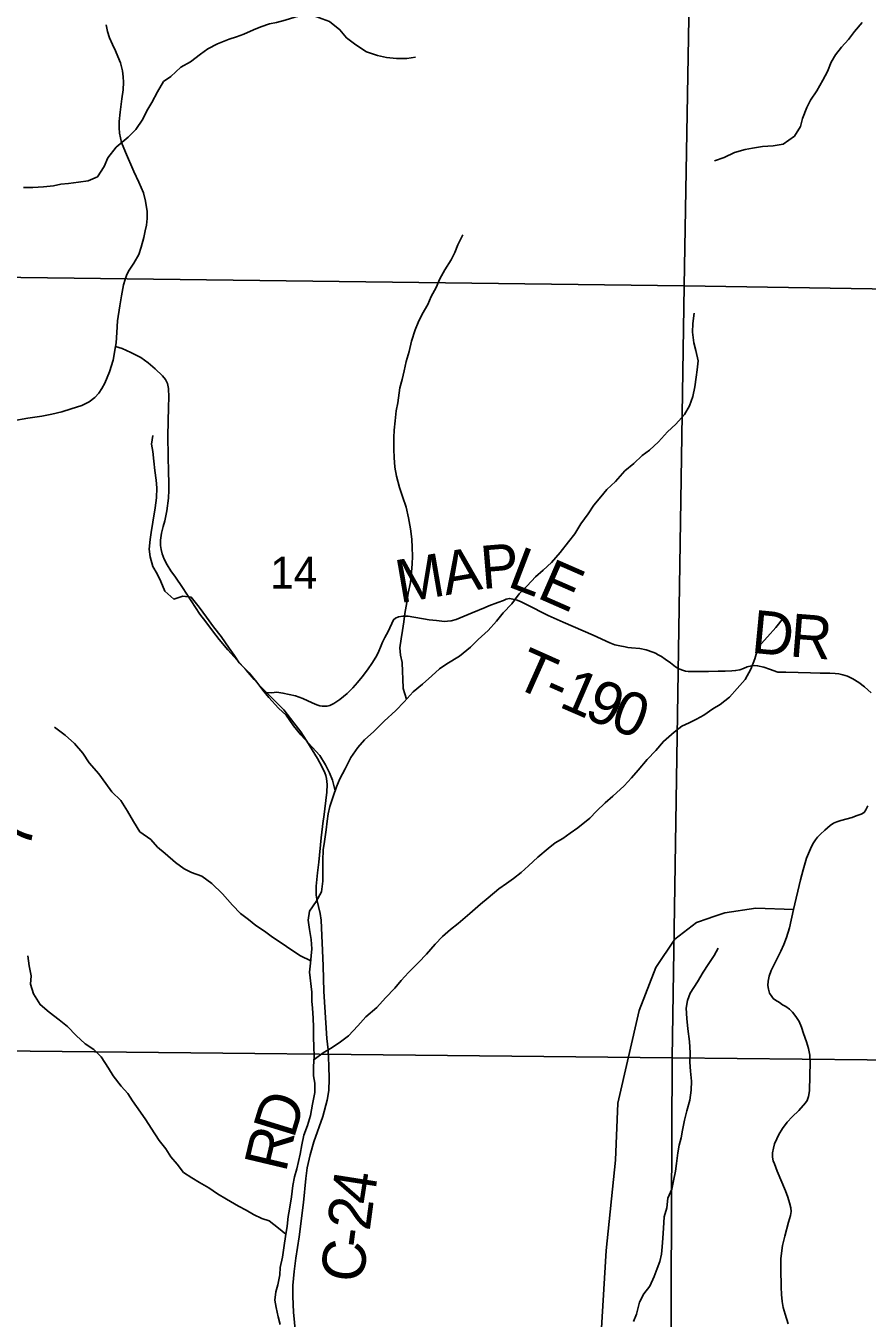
# Model space of a CAD drawing. Extents: x 0 to 191, y 0 to 55.
# Drawn here: x 148.083 to 148.638, y 22.379 to 23.231 of the extents above; entities that cross this region are included whole.
import ezdxf

# ---------------------------------------------------------------- set-up
doc = ezdxf.new("R2010")
doc.units = 0
for name, color, linetype in [('GM_X_Corporation', 7, 'Continuous'), ('GM_X_County_Road', 7, 'Continuous'), ('GM_X_County_Road_Text', 7, 'Continuous'), ('GM_X_Minor_River', 7, 'Continuous'), ('GM_X_Section_Text', 7, 'Continuous'), ('GM_X_State_Route', 7, 'Continuous'), ('GM_X_Township_Road', 7, 'Continuous'), ('GM_X_Township_Road_Text', 7, 'Continuous')]:
    doc.layers.add(name, color=color, linetype=linetype)

msp = doc.modelspace()

# ---------------------------------------------------------------- linework, layer by layer
at = {"layer": 'GM_X_Corporation'}
for points in [[(148.52633, 23.57659), (148.5174, 23.05975), (148.00969, 23.06615), (148.01656, 23.58107)], [(149.03316, 23.56525), (149.02664, 23.05167), (148.5174, 23.05975), (148.52633, 23.57659)], [(148.00969, 23.06615), (148.5174, 23.05975), (148.50931, 22.55089), (148.00124, 22.55615)], [(148.5174, 23.05975), (149.02664, 23.05167), (149.02382, 22.54552), (148.50931, 22.55089)], [(148.00124, 22.55615), (148.50931, 22.55089), (148.50724, 22.04405), (148.00031, 22.04876), (148.00028, 22.05116)]]:
    msp.add_lwpolyline(points, close=True, dxfattribs=at)
at = {"layer": 'GM_X_County_Road'}
msp.add_lwpolyline([(148.26096, 22.36961), (148.25967, 22.38315), (148.25918, 22.39352), (148.25918, 22.40083), (148.26007, 22.40992), (148.26125, 22.41881), (148.26352, 22.43273), (148.26619, 22.45535), (148.26777, 22.47136), (148.26876, 22.47827), (148.27064, 22.48687), (148.2732, 22.49546), (148.27893, 22.51225), (148.2818, 22.52292), (148.28298, 22.52924), (148.28328, 22.53705), (148.28308, 22.54564), (148.28249, 22.55621), (148.2816, 22.56362), (148.27972, 22.59464), (148.27933, 22.61143), (148.27785, 22.64166), (148.27723, 22.64592), (148.27616, 22.65054), (148.27523, 22.65444), (148.27469, 22.65816), (148.27458, 22.66074), (148.27473, 22.66411), (148.27562, 22.6727), (148.27645, 22.67993), (148.27802, 22.6959), (148.27935, 22.70707), (148.27963, 22.70944), (148.28046, 22.71502), (148.28157, 22.72601), (148.28182, 22.73103), (148.28146, 22.73507), (148.28096, 22.73708), (148.28042, 22.73865), (148.27845, 22.74298), (148.27555, 22.74814), (148.2685, 22.75953), (148.26445, 22.76569), (148.2599, 22.77166), (148.25324, 22.78026), (148.24658, 22.7871), (148.24179, 22.79161), (148.23806, 22.79544), (148.23373, 22.80024), (148.22857, 22.80636), (148.21636, 22.81975), (148.21064, 22.82663), (148.20627, 22.83225), (148.20183, 22.83819), (148.19796, 22.84342), (148.19223, 22.85205), (148.1865, 22.86082), (148.18185, 22.86762), (148.17873, 22.87196), (148.17648, 22.87582), (148.17447, 22.87962), (148.17308, 22.88316), (148.1725, 22.88603), (148.17204, 22.88871), (148.17189, 22.89204), (148.17268, 22.89666), (148.17383, 22.90107), (148.17494, 22.90483), (148.17626, 22.91138), (148.17719, 22.91972), (148.17741, 22.92502), (148.17741, 22.92982), (148.17734, 22.93719), (148.17712, 22.94733), (148.17676, 22.96097), (148.17724, 22.97977), (148.17751, 22.98638), (148.17724, 22.99219), (148.17662, 22.99545), (148.17537, 22.99799), (148.17331, 23.00049), (148.16856, 23.00508), (148.16393, 23.00898), (148.15893, 23.01256), (148.15241, 23.01595), (148.1466, 23.01854), (148.1424, 23.01988)], dxfattribs=at)
at = {"layer": 'GM_X_Minor_River'}
for points in [[(148.20951, 23.21928), (148.21728, 23.22235), (148.22202, 23.22407), (148.22695, 23.22579), (148.23321, 23.22847), (148.23813, 23.23057), (148.24382, 23.23249), (148.24856, 23.23345), (148.25425, 23.23499), (148.26051, 23.23691), (148.26639, 23.23826), (148.27341, 23.2379), (148.27854, 23.23583), (148.28347, 23.23413), (148.29031, 23.22865), (148.29469, 23.22335), (148.30077, 23.21863), (148.3078, 23.21409), (148.31502, 23.21165), (148.32109, 23.21034), (148.32754, 23.2096), (148.33437, 23.20962), (148.34006, 23.21059)], [(148.63466, 23.23336), (148.62955, 23.22746), (148.62558, 23.22213), (148.62104, 23.21718), (148.61706, 23.21204), (148.61423, 23.20729), (148.61178, 23.20121), (148.60875, 23.1955), (148.60478, 23.18828), (148.60062, 23.18219), (148.59817, 23.17744), (148.59534, 23.17003), (148.59402, 23.1649), (148.59005, 23.15844), (148.58266, 23.15329), (148.57603, 23.15213), (148.56901, 23.15173), (148.56237, 23.15057), (148.55744, 23.14979), (148.55042, 23.14768), (148.5436, 23.14443), (148.53734, 23.14214)], [(148.08165, 23.12473), (148.08772, 23.12456), (148.09493, 23.12497), (148.10138, 23.12575), (148.10631, 23.1269), (148.11124, 23.1273), (148.11788, 23.12808), (148.12433, 23.12905), (148.1304, 23.13172), (148.13493, 23.13838), (148.1372, 23.14427), (148.14269, 23.15112), (148.15064, 23.15779), (148.15575, 23.16293), (148.16029, 23.16959), (148.16293, 23.1751), (148.16634, 23.18062), (148.16993, 23.18765), (148.1739, 23.1945), (148.17882, 23.19774), (148.18545, 23.20402), (148.1917, 23.20746), (148.19833, 23.21261), (148.20326, 23.21604), (148.20951, 23.21928)], [(148.33424, 22.78737), (148.33206, 22.79435), (148.33186, 22.80061), (148.33166, 22.80555), (148.33146, 22.81143), (148.33031, 22.81636), (148.32992, 22.8211), (148.33066, 22.82718), (148.3316, 22.8325), (148.33235, 22.83838), (148.33309, 22.8437), (148.3344, 22.8511), (148.33534, 22.85718), (148.33684, 22.86421), (148.33759, 22.87123), (148.33795, 22.87636), (148.33813, 22.88167), (148.33793, 22.88737), (148.33773, 22.89287), (148.33695, 22.8997), (148.33561, 22.90691), (148.33389, 22.91392), (148.3316, 22.92094), (148.32949, 22.92682), (148.32758, 22.9344), (148.32643, 22.94028), (148.32604, 22.94673), (148.32584, 22.95186), (148.32582, 22.95983), (148.326, 22.96457), (148.32674, 22.97084), (148.32749, 22.97729), (148.32842, 22.98261), (148.32992, 22.99249), (148.33142, 22.99799), (148.33274, 23.00369), (148.33406, 23.00996), (148.33594, 23.01642), (148.33744, 23.02326), (148.33989, 23.03086), (148.34197, 23.03561), (148.34461, 23.04112), (148.3482, 23.04758), (148.35047, 23.05272), (148.35368, 23.0588), (148.35613, 23.06431), (148.35954, 23.0704), (148.3637, 23.07686), (148.36615, 23.0818), (148.36804, 23.08693), (148.37144, 23.0934)], [(148.42978, 22.87741), (148.43546, 22.88407), (148.44094, 22.89092), (148.4453, 22.89625), (148.44908, 22.9029), (148.45399, 22.90956), (148.45778, 22.91527), (148.46232, 22.92079), (148.46629, 22.92555), (148.47197, 22.93088), (148.47822, 22.93773), (148.48409, 22.94268), (148.48958, 22.94802), (148.4945, 22.95145), (148.50037, 22.95697), (148.50643, 22.96363), (148.51173, 22.96858), (148.5176, 22.97487), (148.52081, 22.98076), (148.52307, 22.98684), (148.52439, 22.99311), (148.52513, 22.99956), (148.52588, 23.0045), (148.52644, 23.01038), (148.5251, 23.01721), (148.52376, 23.02233), (148.52279, 23.02916), (148.52297, 23.03505), (148.5239, 23.04169)], [(148.28711, 22.72681), (148.28533, 22.73385), (148.28342, 22.73877), (148.28076, 22.74408), (148.27714, 22.75014), (148.26459, 22.76377), (148.25964, 22.76982), (148.25488, 22.77683), (148.24975, 22.78137), (148.24347, 22.78837), (148.23948, 22.79329), (148.23548, 22.7984), (148.23035, 22.80465), (148.22388, 22.81127), (148.22046, 22.8162), (148.21722, 22.82093), (148.21208, 22.82851), (148.20694, 22.83494), (148.20237, 22.84138), (148.19743, 22.84801), (148.19229, 22.85444), (148.18679, 22.85519), (148.18072, 22.85327), (148.17483, 22.85856), (148.17216, 22.86482), (148.16987, 22.86994), (148.16701, 22.87467), (148.1651, 22.88112), (148.16452, 22.88624), (148.16526, 22.89251), (148.16582, 22.89725), (148.16695, 22.9039), (148.16844, 22.91339), (148.16938, 22.92004), (148.16955, 22.92668), (148.16916, 22.93162), (148.1682, 22.93806), (148.16762, 22.94414), (148.16684, 22.95059), (148.16608, 22.95533), (148.16682, 22.96122)], [(148.25083, 22.37503), (148.24968, 22.38015), (148.24834, 22.38622), (148.24738, 22.39096), (148.24794, 22.39647), (148.24926, 22.40121), (148.25057, 22.40786), (148.25094, 22.41261), (148.25244, 22.41944), (148.25356, 22.42704), (148.2545, 22.43312), (148.25543, 22.43976), (148.25618, 22.44622), (148.25712, 22.45115), (148.25843, 22.45913), (148.25917, 22.46672), (148.26029, 22.47242), (148.2618, 22.47774), (148.26406, 22.48724), (148.26518, 22.4935), (148.26649, 22.49977), (148.26895, 22.50623), (148.27083, 22.51288), (148.27214, 22.52029), (148.27383, 22.52788), (148.27382, 22.53415), (148.27286, 22.53889), (148.27285, 22.54515), (148.2734, 22.55161), (148.27301, 22.55825), (148.27299, 22.56432), (148.27279, 22.57115), (148.27259, 22.57704), (148.27219, 22.58349), (148.2718, 22.58823), (148.27179, 22.59412), (148.27024, 22.6074), (148.27099, 22.61328), (148.27136, 22.61803), (148.27173, 22.62277), (148.27133, 22.62885), (148.27018, 22.63549), (148.26941, 22.64156), (148.27035, 22.64744), (148.27469, 22.65391), (148.27809, 22.66037), (148.27903, 22.66721), (148.279, 22.68087), (148.27936, 22.6879), (148.28011, 22.6934), (148.28123, 22.70119), (148.28179, 22.70688), (148.28254, 22.71163), (148.28366, 22.71657), (148.28593, 22.72322), (148.288, 22.72949), (148.29026, 22.73481), (148.29385, 22.74146), (148.29744, 22.74888), (148.30217, 22.75535), (148.30652, 22.76049), (148.31258, 22.76601), (148.3194, 22.77286), (148.32716, 22.77972), (148.33265, 22.78562), (148.33852, 22.79209), (148.34477, 22.79724), (148.35083, 22.80276), (148.35594, 22.80733), (148.36087, 22.81057), (148.3692, 22.81554), (148.3764, 22.82163), (148.38151, 22.82658), (148.38814, 22.83249), (148.39363, 22.83877), (148.39798, 22.84429), (148.40366, 22.85019), (148.40858, 22.85685), (148.41369, 22.86199), (148.41918, 22.86789), (148.42429, 22.87227), (148.42978, 22.87741)], [(148.27324, 22.5497), (148.27928, 22.55409), (148.28401, 22.55696), (148.2897, 22.56077), (148.29595, 22.56535), (148.30201, 22.57182), (148.30749, 22.57791), (148.31469, 22.584), (148.32037, 22.59029), (148.32643, 22.59676), (148.33059, 22.60171), (148.33551, 22.60704), (148.34214, 22.6137), (148.34744, 22.61922), (148.35311, 22.62569), (148.35804, 22.63083), (148.36315, 22.6354), (148.36826, 22.63941), (148.37603, 22.64607), (148.38303, 22.65217), (148.38796, 22.65636), (148.39515, 22.66227), (148.40008, 22.6657), (148.40481, 22.66913), (148.40974, 22.67294), (148.41466, 22.67732), (148.42072, 22.68304), (148.42754, 22.68894), (148.43227, 22.69256), (148.43739, 22.69543), (148.44212, 22.69886), (148.44724, 22.70248), (148.45519, 22.70877), (148.45955, 22.71353), (148.46523, 22.71886), (148.47034, 22.72343), (148.47773, 22.7301), (148.48265, 22.73543), (148.487, 22.74056), (148.49287, 22.74742), (148.49854, 22.75351), (148.50365, 22.75941), (148.51066, 22.7655), (148.51577, 22.76951), (148.5207, 22.7718), (148.52544, 22.77409), (148.53037, 22.77676), (148.53624, 22.78096), (148.54098, 22.78382), (148.54723, 22.78859), (148.55234, 22.7943), (148.55764, 22.8002), (148.56123, 22.80704), (148.56387, 22.81388), (148.56613, 22.82167), (148.57218, 22.82833), (148.57767, 22.83461), (148.58278, 22.84089)], [(148.27111, 22.61481), (148.26434, 22.61801), (148.25788, 22.62235), (148.25218, 22.62632), (148.24591, 22.63047), (148.24059, 22.63444), (148.23489, 22.63803), (148.22994, 22.642), (148.22481, 22.64597), (148.21949, 22.65146), (148.21283, 22.65902), (148.2058, 22.66583), (148.19915, 22.67056), (148.1925, 22.673), (148.18756, 22.67546), (148.18186, 22.67961), (148.17502, 22.68547), (148.17007, 22.68982), (148.16551, 22.69474), (148.15829, 22.69984), (148.1541, 22.70666), (148.15029, 22.71348), (148.14572, 22.72049), (148.13983, 22.72617), (148.13583, 22.73166), (148.13126, 22.73809), (148.12499, 22.74529), (148.1208, 22.75173), (148.11528, 22.75816), (148.10901, 22.76346), (148.10217, 22.76894)], [(148.484, 22.37711), (148.48589, 22.38186), (148.48777, 22.38983), (148.49079, 22.39516), (148.49458, 22.40029), (148.4976, 22.40676), (148.49948, 22.41189), (148.50137, 22.41664), (148.50231, 22.42138), (148.50287, 22.42613), (148.50323, 22.43202), (148.50379, 22.43847), (148.50415, 22.44606), (148.50585, 22.45195), (148.50659, 22.45822), (148.50923, 22.4643), (148.51036, 22.46981), (148.51167, 22.47608), (148.51223, 22.4812), (148.51317, 22.48823), (148.5141, 22.49316), (148.51523, 22.4981), (148.51617, 22.50323), (148.51748, 22.50969), (148.51918, 22.51596), (148.52106, 22.52298), (148.52199, 22.52944), (148.52217, 22.53551), (148.52158, 22.54196), (148.521, 22.54804), (148.52118, 22.55411), (148.52078, 22.56151), (148.51982, 22.56986), (148.51904, 22.57669), (148.51865, 22.58352), (148.51958, 22.58865), (148.52128, 22.5934), (148.5262, 22.601), (148.52979, 22.60728), (148.53319, 22.61241), (148.53716, 22.61831), (148.53981, 22.62306)], [(148.25469, 22.4345), (148.24974, 22.4386), (148.24366, 22.44333), (148.23873, 22.44483), (148.23322, 22.44747), (148.22847, 22.4503), (148.22334, 22.45313), (148.21555, 22.45766), (148.20966, 22.46125), (148.20396, 22.46503), (148.19769, 22.46862), (148.19256, 22.47163), (148.18724, 22.47522), (148.18287, 22.48071), (148.17887, 22.48563), (148.17545, 22.49075), (148.17107, 22.49643), (148.16593, 22.50438), (148.16231, 22.50987), (148.1587, 22.51499), (148.15356, 22.52256), (148.15051, 22.5273), (148.14614, 22.53222), (148.14081, 22.53903), (148.13776, 22.54396), (148.13281, 22.55153), (148.12806, 22.55626), (148.12236, 22.56004), (148.11628, 22.56553), (148.11076, 22.57139), (148.10506, 22.57593), (148.0986, 22.58084), (148.09271, 22.58595), (148.08814, 22.59295), (148.08622, 22.5994), (148.08678, 22.60491), (148.08544, 22.61155), (148.08448, 22.61799)]]:
    msp.add_lwpolyline(points, dxfattribs=at)
at = {"layer": 'GM_X_State_Route'}
msp.add_lwpolyline([(148.07468, 22.97075), (148.08451, 22.97262), (148.09374, 22.97395), (148.10041, 22.9753), (148.10685, 22.97664), (148.11301, 22.97861), (148.12016, 22.98084), (148.12498, 22.98334), (148.12864, 22.98611), (148.13123, 22.98897), (148.13329, 22.99201), (148.13525, 22.99567), (148.13838, 23.00317), (148.1407, 23.01086), (148.1424, 23.01988), (148.14276, 23.02229), (148.14312, 23.02899), (148.14356, 23.03668), (148.14517, 23.04659), (148.14624, 23.05329), (148.14767, 23.06053), (148.14866, 23.06401), (148.14973, 23.06723), (148.15125, 23.07018), (148.15437, 23.07465), (148.15759, 23.08045), (148.1592, 23.08519), (148.16107, 23.09162), (148.16197, 23.096), (148.16268, 23.09984), (148.16313, 23.10413), (148.16322, 23.10877), (148.16206, 23.11556), (148.16072, 23.1211), (148.15759, 23.12807), (148.15437, 23.13522), (148.14883, 23.1479), (148.14633, 23.15434), (148.14499, 23.1605), (148.14472, 23.16398), (148.14472, 23.16818), (148.14544, 23.17435), (148.14651, 23.18319), (148.14732, 23.189), (148.14749, 23.19409), (148.1474, 23.19766), (148.14687, 23.2016), (148.14562, 23.20678), (148.14392, 23.21098), (148.14222, 23.21473), (148.14035, 23.21893), (148.13838, 23.2233), (148.13713, 23.22741), (148.13606, 23.23188)], dxfattribs=at)
at = {"layer": 'GM_X_Township_Road'}
for points in [[(148.64069, 22.7914), (148.63626, 22.79542), (148.63252, 22.79832), (148.62864, 22.8007), (148.62504, 22.80237), (148.62197, 22.80339), (148.61936, 22.80391), (148.61683, 22.80427), (148.61337, 22.80451), (148.60706, 22.80449), (148.60056, 22.80459), (148.58439, 22.80516), (148.57916, 22.80502), (148.57366, 22.807), (148.56979, 22.8085), (148.56578, 22.80929), (148.56358, 22.80941), (148.56169, 22.8092), (148.55888, 22.80855), (148.55634, 22.8075), (148.55407, 22.80669), (148.55125, 22.80614), (148.54872, 22.80597), (148.54428, 22.80583), (148.53964, 22.80585), (148.53341, 22.80554), (148.52877, 22.80545), (148.52438, 22.80547), (148.51991, 22.80552), (148.51819, 22.80576), (148.51678, 22.80614), (148.51384, 22.80738), (148.51153, 22.80862), (148.50823, 22.8113), (148.50486, 22.81376), (148.50245, 22.81534), (148.50008, 22.81663), (148.49832, 22.81758), (148.4966, 22.81832), (148.49234, 22.81976), (148.48807, 22.82062), (148.4825, 22.82124), (148.48026, 22.82145), (148.47849, 22.82171), (148.47486, 22.82253), (148.47168, 22.82322), (148.46821, 22.82453), (148.45725, 22.82941), (148.43756, 22.83817), (148.42765, 22.84252), (148.41329, 22.84962), (148.40973, 22.85136), (148.40711, 22.85251), (148.40433, 22.8533), (148.40206, 22.85368), (148.39996, 22.85313), (148.39808, 22.85234), (148.39444, 22.85103), (148.3885, 22.8488), (148.38613, 22.84783), (148.3776, 22.84424), (148.36962, 22.84083), (148.36702, 22.83989), (148.36358, 22.83899), (148.36126, 22.83863), (148.35935, 22.83858), (148.35398, 22.83911), (148.34925, 22.83968), (148.33527, 22.84202), (148.33185, 22.842), (148.32901, 22.84149), (148.32686, 22.84059), (148.32571, 22.83962), (148.32206, 22.83196), (148.31991, 22.8279), (148.31848, 22.82492), (148.31716, 22.82167), (148.31594, 22.81894), (148.31456, 22.81605), (148.31183, 22.81149), (148.30839, 22.80666), (148.30498, 22.80212), (148.30192, 22.79825), (148.29872, 22.79477), (148.29502, 22.79106), (148.29014, 22.78705), (148.28627, 22.78452), (148.28355, 22.78311), (148.28188, 22.78275), (148.28051, 22.78258), (148.27875, 22.78265), (148.27707, 22.78297), (148.27509, 22.78359), (148.27211, 22.78483), (148.26575, 22.78779), (148.26098, 22.7895), (148.25274, 22.79136), (148.24863, 22.7919), (148.24519, 22.79147), (148.24179, 22.79161)], [(148.58596, 22.37556), (148.58385, 22.38181), (148.58266, 22.38617), (148.58196, 22.39008), (148.58152, 22.3947), (148.58134, 22.39959), (148.58099, 22.41177), (148.58099, 22.41824), (148.58152, 22.42198), (148.58222, 22.42713), (148.58368, 22.4332), (148.58614, 22.44258), (148.5875, 22.44693), (148.5879, 22.44948), (148.58772, 22.4519), (148.5868, 22.45529), (148.58566, 22.45899), (148.5842, 22.46308), (148.57857, 22.47615), (148.57681, 22.48086), (148.57611, 22.48292), (148.57549, 22.48526), (148.57562, 22.48816), (148.57615, 22.49137), (148.57694, 22.49414), (148.57848, 22.49753), (148.57972, 22.50026), (148.58209, 22.50418), (148.5853, 22.50849), (148.58852, 22.51201), (148.59283, 22.51601), (148.59727, 22.52116), (148.59842, 22.52275), (148.59938, 22.52539), (148.59996, 22.52908), (148.60026, 22.53889), (148.60031, 22.54805), (148.60009, 22.55258), (148.59921, 22.55689), (148.59789, 22.56129), (148.59595, 22.56692), (148.59459, 22.5711), (148.59318, 22.5748), (148.59098, 22.57814), (148.58878, 22.58083), (148.58671, 22.58281), (148.58429, 22.58461), (148.58222, 22.58584), (148.58016, 22.58725), (148.57756, 22.58892), (148.57611, 22.59002), (148.57518, 22.5913), (148.5736, 22.59337), (148.57285, 22.59614), (148.57254, 22.59851), (148.57268, 22.60133), (148.57342, 22.60459), (148.57479, 22.60846), (148.58108, 22.62118), (148.58297, 22.62553), (148.58478, 22.6302), (148.58667, 22.63649), (148.58944, 22.64868), (148.59406, 22.66812), (148.59578, 22.67472), (148.59789, 22.68247), (148.60053, 22.68872), (148.60216, 22.69188), (148.60383, 22.69457), (148.60515, 22.69628), (148.60717, 22.69831), (148.61016, 22.70099), (148.6136, 22.70394), (148.61588, 22.70552), (148.61808, 22.70649), (148.62054, 22.7073), (148.62803, 22.70935), (148.63084, 22.71032), (148.6341, 22.71142), (148.63595, 22.71265), (148.63722, 22.71428), (148.63833, 22.71697)], [(148.58944, 22.64868), (148.56454, 22.64949), (148.54417, 22.64636), (148.53619, 22.6437)], [(148.53619, 22.6437), (148.5332, 22.64271), (148.52536, 22.6401), (148.51126, 22.62913), (148.49872, 22.61033), (148.48775, 22.58213), (148.47364, 22.52102), (148.47207, 22.48342), (148.4658, 22.42388), (148.46265, 22.36904), (148.45633, 22.34251)]]:
    msp.add_lwpolyline(points, dxfattribs=at)

# ---------------------------------------------------------------- texts
at = {"layer": 'GM_X_County_Road_Text'}
for s, rotation, p in [('D', 72.92217, (148.25983, 22.49692)), ('R', 76.63208, (148.25456, 22.47469)), ('4', 81.08144, (148.31218, 22.45319)), ('2', 82.33818, (148.30989, 22.43614)), ('-', 82.39314, (148.30836, 22.42469)), ('C', 82.40722, (148.3053, 22.40173))]:
    msp.add_text(s, height=0.02841, rotation=rotation, dxfattribs=at).set_placement(p)
at = {"layer": 'GM_X_Section_Text'}
msp.add_text('14', height=0.020928, rotation=0.00001, dxfattribs=at).set_placement((148.24428, 22.86023))
at = {"layer": 'GM_X_Township_Road_Text'}
for s, rotation, p in [('A', 9.70727, (148.36011, 22.85573)), ('P', 4.7522, (148.38411, 22.85987)), ('L', 339.04218, (148.3999, 22.86193)), ('M', 9.76775, (148.32973, 22.8505)), ('E', 336.3878, (148.41942, 22.85446)), ('D', 354.57504, (148.56096, 22.81795)), ('R', 355.40771, (148.58629, 22.81554)), ('T', 335.96571, (148.40356, 22.79606)), ('1', 336.62019, (148.43396, 22.78254)), ('9', 337.43739, (148.45043, 22.77542)), ('-', 336.11846, (148.42304, 22.78737)), ('0', 338.68256, (148.46721, 22.76846)), ('7', 78.69991, (148.08561, 22.6876))]:
    msp.add_text(s, height=0.02841, rotation=rotation, dxfattribs=at).set_placement(p)

doc.saveas('drawing.dxf')
